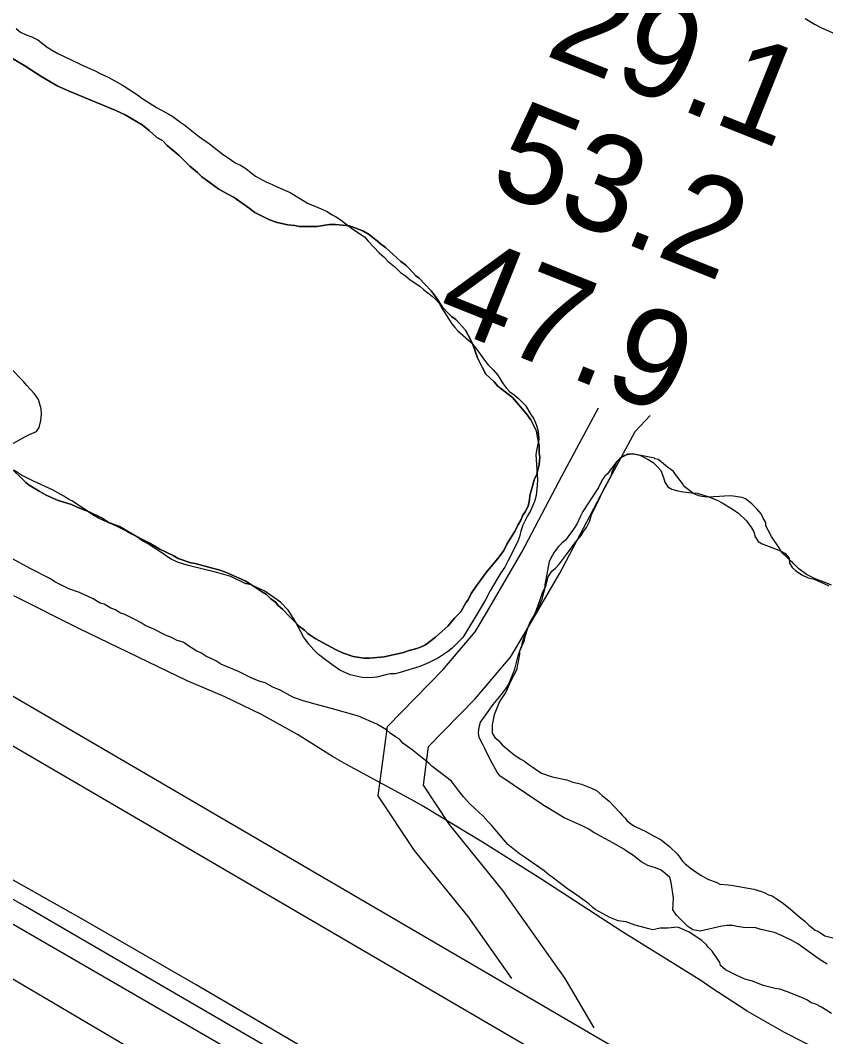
# Model space of a CAD drawing. Extents: x 3146026 to 3183936, y 897894 to 923344.
# Drawn here: x 3158609 to 3159164, y 910792 to 911494 of the extents above; entities that cross this region are included whole.
import ezdxf

# ---------------------------------------------------------------- set-up
doc = ezdxf.new("R2010")
doc.units = 0
for name, color, linetype in [('V-LEVE-TOET', 7, 'Continuous'), ('V-RIVR-RANG', 7, 'Continuous'), ('V-ROAD-CNTR', 7, 'Continuous'), ('V-SITE-VEGE', 7, 'Continuous'), ('V-SURV-LINE', 7, 'Continuous'), ('V-TOPO-SHOR', 7, 'Continuous')]:
    doc.layers.add(name, color=color, linetype=linetype)

msp = doc.modelspace()

# ---------------------------------------------------------------- linework, layer by layer
at = {"layer": 'V-LEVE-TOET'}
for points in [[(3159162.72, 910781.54), (3159136.09, 910795.05), (3159110.22, 910809.97), (3159085.19, 910826.26), (3159078.24, 910831.13), (3159023.66, 910864.78), (3158967.84, 910901.19), (3158927.65, 910926.59), (3158886.92, 910951.07), (3158880.89, 910954.58), (3158833.84, 910980.27), (3158824.18, 910985.61), (3158800.04, 911000.85), (3158775.09, 911014.71), (3158749.4, 911027.16), (3158723.71, 911037.9), (3158649.49, 911073.84), (3158604.16, 911096.64)], [(3159468.07, 910497.91), (3159437.31, 910500.49), (3159406.72, 910504.65), (3159384.96, 910508.6), (3159350.86, 910514.53), (3159317.07, 910522.03), (3159283.66, 910531.08), (3159253.68, 910540.64), (3159224.8, 910550.29), (3159196.46, 910561.43), (3159168.75, 910574.05), (3159141.75, 910588.1), (3159110.81, 910604.98), (3159086.2, 910620.14), (3159039.39, 910650.09), (3159000.54, 910676.49), (3158961.51, 910694.56), (3158923.18, 910714.08), (3158885.6, 910735.01), (3158848.83, 910757.32), (3158832.04, 910768.15), (3158730.03, 910827.94), (3158652.21, 910872.85), (3158587.57, 910909.25)]]:
    msp.add_lwpolyline(points, dxfattribs=at)
at = {"layer": 'V-ROAD-CNTR'}
for points in [[(3159152.04, 910552.07), (3157708.32, 911388.09)], [(3158947.91, 910832.47), (3158917.81, 910875.14), (3158880.75, 910920.88), (3158855.6, 910958.58), (3158862, 911006.45), (3158900.36, 911045.78), (3158922.45, 911071.81), (3158931.05, 911086.12), (3158954.82, 911126.73), (3158982.49, 911179.74), (3159007.7, 911226.33)], [(3159004.55, 910798.37), (3158984.7, 910832.36), (3158941.75, 910893.25), (3158904.93, 910938.69), (3158886.83, 910965.82), (3158890.42, 910992.62), (3158922.57, 911025.58), (3158946.9, 911054.27), (3158956.85, 911070.81), (3158981.07, 911112.21), (3159008.98, 911165.66), (3159033.05, 911210.13), (3159043.21, 911221.19)]]:
    msp.add_lwpolyline(points, dxfattribs=at)
at = {"layer": 'V-SITE-VEGE'}
for points in [[(3159150.26, 911495.16), (3159156.8, 911491.29), (3159161.6, 911488.71), (3159172.49, 911483.98)], [(3158597.82, 911470.78), (3158609.59, 911463.89), (3158611.77, 911462.6), (3158623.55, 911454.84), (3158634.46, 911448.38), (3158642.31, 911444.94), (3158674.55, 911431.65), (3158681.09, 911428.64), (3158692.87, 911421.75), (3158697.67, 911417.86), (3158702.91, 911413.11), (3158706.84, 911410.96), (3158709.9, 911407.5), (3158718.2, 911400.59), (3158725.63, 911393.24)], [(3158908.23, 911081.23), (3158912.55, 911085.6), (3158916.43, 911092.14), (3158917.72, 911093.89), (3158919.87, 911098.25), (3158922.89, 911102.61), (3158930.23, 911112.65), (3158933.25, 911116.58), (3158938.43, 911122.7), (3158942.32, 911127.94), (3158944.47, 911132.3), (3158950.07, 911141.46), (3158951.79, 911144.94), (3158954.37, 911149.31), (3158955.22, 911151.92), (3158956.95, 911154.54), (3158959.1, 911158.46), (3158959.95, 911162.82), (3158960.36, 911165.86), (3158962.07, 911172.39), (3158963.35, 911176.75), (3158965.07, 911180.67), (3158966.77, 911187.2), (3158967.17, 911192.42), (3158966.72, 911195.03), (3158966.7, 911200.24), (3158964.9, 911210.23), (3158960.94, 911218.04), (3158957.88, 911222.37), (3158948.25, 911233.62), (3158938.21, 911241.38), (3158935.58, 911244.41), (3158929.9, 911249.6), (3158927.27, 911254.37), (3158924.18, 911260.87), (3158920.65, 911270.85), (3158917.57, 911276.92), (3158915.82, 911279.95), (3158909.26, 911287.31), (3158906.2, 911289.47), (3158903.58, 911292.06), (3158900.08, 911295.95), (3158895.25, 911303.32), (3158892.19, 911307.21), (3158883.88, 911315.86), (3158881.7, 911317.59), (3158877.32, 911322.35), (3158874.7, 911324.94), (3158871.21, 911327.53), (3158868.15, 911330.12), (3158860.72, 911337.03), (3158857.23, 911339.63), (3158855.48, 911341.35), (3158849.37, 911346.1), (3158845.01, 911348.69), (3158835.85, 911352.11), (3158826.28, 911352.93), (3158821.94, 911352.91), (3158813.25, 911351.55), (3158801.08, 911351.49), (3158798.03, 911352.34), (3158793.25, 911352.75), (3158785.84, 911354.44), (3158780.62, 911356.15), (3158770.59, 911361.32), (3158766.66, 911364.34), (3158756.19, 911371.67), (3158751.83, 911373.82), (3158745.72, 911377.26), (3158736.12, 911384.17), (3158733.93, 911385.89), (3158730.87, 911388.92), (3158725.63, 911393.24), (3158718.2, 911400.59), (3158709.9, 911407.5), (3158706.84, 911410.96), (3158702.91, 911413.11), (3158697.67, 911417.86), (3158692.87, 911421.75), (3158681.09, 911428.64), (3158674.55, 911431.65), (3158642.31, 911444.94), (3158634.46, 911448.38), (3158623.55, 911454.84), (3158611.77, 911462.6), (3158609.59, 911463.89), (3158597.82, 911470.78)], [(3158725.63, 911393.24), (3158730.87, 911388.92), (3158733.93, 911385.89), (3158736.12, 911384.17), (3158745.72, 911377.26), (3158751.83, 911373.82), (3158756.19, 911371.67), (3158766.66, 911364.34), (3158770.59, 911361.32), (3158780.62, 911356.15), (3158785.84, 911354.44), (3158793.25, 911352.75), (3158798.03, 911352.34), (3158801.08, 911351.49), (3158813.25, 911351.55), (3158821.94, 911352.91), (3158826.28, 911352.93), (3158835.85, 911352.11), (3158845.01, 911348.69), (3158849.37, 911346.1), (3158855.48, 911341.35), (3158857.23, 911339.63), (3158860.72, 911337.03), (3158868.15, 911330.12), (3158871.21, 911327.53), (3158874.7, 911324.94), (3158877.32, 911322.35), (3158881.7, 911317.59), (3158883.88, 911315.86), (3158892.19, 911307.21), (3158895.25, 911303.32), (3158900.08, 911295.95), (3158903.58, 911292.06), (3158906.2, 911289.47), (3158909.26, 911287.31), (3158915.82, 911279.95), (3158917.57, 911276.92), (3158920.65, 911270.85), (3158924.18, 911260.87), (3158927.27, 911254.37), (3158929.9, 911249.6), (3158935.58, 911244.41), (3158938.21, 911241.38), (3158948.25, 911233.62), (3158957.88, 911222.37), (3158960.94, 911218.04), (3158964.9, 911210.23), (3158966.7, 911200.24), (3158966.72, 911195.03), (3158967.17, 911192.42), (3158966.77, 911187.2), (3158965.07, 911180.67), (3158963.35, 911176.75), (3158962.07, 911172.39), (3158960.36, 911165.86), (3158959.95, 911162.82), (3158959.1, 911158.46), (3158956.95, 911154.54), (3158955.22, 911151.92), (3158954.37, 911149.31), (3158951.79, 911144.94), (3158950.07, 911141.46), (3158944.47, 911132.3), (3158942.32, 911127.94), (3158938.43, 911122.7), (3158933.25, 911116.58), (3158930.23, 911112.65), (3158922.89, 911102.61), (3158919.87, 911098.25), (3158917.72, 911093.89), (3158916.43, 911092.14), (3158912.55, 911085.6), (3158908.23, 911081.23), (3158903.91, 911075.99), (3158895.26, 911068.11), (3158888.33, 911062.86), (3158884.87, 911061.1), (3158882.26, 911060.22), (3158877.05, 911058.88), (3158873.15, 911057.56), (3158859.69, 911054.44), (3158849.69, 911053.51), (3158845.78, 911053.49), (3158838.38, 911054.75), (3158830.98, 911057.32), (3158826.18, 911059.47), (3158812.23, 911067.21), (3158808.74, 911069.37), (3158806.99, 911070.66), (3158804.81, 911072.83), (3158801.31, 911075.41), (3158793.88, 911082.77), (3158789.94, 911087.09), (3158786.45, 911090.11), (3158784.7, 911092.28), (3158781.64, 911094.43), (3158778.58, 911097.46), (3158775.09, 911099.62), (3158766.8, 911105.22), (3158763.75, 911106.94), (3158750.24, 911112.95)], [(3159136.68, 911124.24), (3159134.05, 911126.4), (3159132.73, 911129), (3159127.04, 911137.66), (3159124.84, 911142), (3159123.08, 911145.03), (3159123.07, 911147.2), (3159121.31, 911150.24), (3159119.99, 911153.27), (3159116.93, 911156.73), (3159113.43, 911160.19), (3159109.06, 911163.65), (3159106.89, 911164.5), (3159099.05, 911165.76), (3159094.71, 911165.31), (3159091.23, 911165.29), (3159082.97, 911164.81), (3159079.06, 911165.22), (3159076.88, 911165.64), (3159074.7, 911166.5), (3159072.52, 911167.79), (3159066.85, 911172.11), (3159065.53, 911174.27), (3159060.71, 911180.33), (3159059.4, 911182.5), (3159054.16, 911186.38), (3159050.66, 911189.41), (3159048.92, 911190.7), (3159046.74, 911191.12), (3159046.31, 911191.56), (3159032.37, 911194.52), (3159027.59, 911194.5), (3159024.13, 911192.74), (3159022.39, 911191.42), (3159019.8, 911188.8), (3159013.76, 911180.94), (3159012.03, 911179.19), (3159010.3, 911177.01), (3159008.58, 911173.52), (3159007.72, 911171.34), (3158996.95, 911154.76), (3158995.22, 911151.71), (3158992.65, 911146.04), (3158990.49, 911142.55), (3158984.88, 911135.13), (3158982.29, 911132.94), (3158980.12, 911130.76), (3158977.1, 911126.83), (3158975.81, 911124.64), (3158973.66, 911120.28), (3158970.71, 911104.18), (3158970.29, 911100.7), (3158969.44, 911098.09), (3158968.59, 911094.17), (3158965.59, 911087.2), (3158959.56, 911076.3), (3158957.41, 911071.94), (3158954.85, 911063.66), (3158954.42, 911061.49), (3158953.14, 911058.43), (3158953.15, 911056.26), (3158951.04, 911045.38), (3158947.17, 911037.97), (3158943.73, 911030.12), (3158939.42, 911023.58), (3158935.56, 911014.43), (3158934.29, 911007.46), (3158934.32, 911001.81), (3158936.08, 910998.78), (3158938.7, 910996.62), (3158941.32, 910993.59), (3158949.19, 910987.11), (3158953.55, 910984.09), (3158956.6, 910982.37), (3158958.79, 910980.64), (3158960.97, 910979.35), (3158963.15, 910977.62), (3158968.39, 910974.18), (3158975.79, 910971.61), (3158985.81, 910969.49), (3158989.29, 910968.21), (3158995.82, 910966.5), (3159002.79, 910963.93), (3159006.28, 910962.21), (3159010.21, 910958.76), (3159015.02, 910954.87), (3159022.45, 910947.09), (3159023.76, 910945.36), (3159025.95, 910943.2), (3159027.26, 910941.46), (3159029.88, 910939.3), (3159032.5, 910937.58), (3159037.73, 910935), (3159039.91, 910934.14), (3159045.15, 910931.13), (3159050.81, 910928.12), (3159056.93, 910923.37), (3159062.18, 910918.18), (3159065.68, 910913.42), (3159067.43, 910911.69), (3159071.79, 910908.23)], [(3158750.24, 911112.95), (3158746.32, 911114.24), (3158729.33, 911118.92), (3158726.29, 911119.34), (3158717.58, 911122.34), (3158714.09, 911124.49), (3158704.93, 911128.79), (3158697.52, 911133.09), (3158684.87, 911139.55), (3158682.25, 911141.27), (3158674.41, 911145.14), (3158672.23, 911146), (3158669.61, 911147.29), (3158665.25, 911150.3), (3158656.1, 911154.6), (3158648.25, 911157.6), (3158643.89, 911159.75), (3158634.75, 911162.31), (3158626.47, 911166.17), (3158621.67, 911168.76), (3158614.69, 911173.07), (3158612.51, 911174.79), (3158600.71, 911186.46)], [(3158600.71, 911186.46), (3158612.51, 911174.79), (3158614.69, 911173.07), (3158621.67, 911168.76), (3158626.47, 911166.17), (3158634.75, 911162.31), (3158643.89, 911159.75), (3158648.25, 911157.6), (3158656.1, 911154.6), (3158665.25, 911150.3), (3158669.61, 911147.29), (3158672.23, 911146), (3158674.41, 911145.14), (3158682.25, 911141.27), (3158684.87, 911139.55), (3158697.52, 911133.09), (3158704.93, 911128.79), (3158714.09, 911124.49), (3158717.58, 911122.34), (3158726.29, 911119.34), (3158729.33, 911118.92), (3158746.32, 911114.24), (3158750.24, 911112.95), (3158763.75, 911106.94), (3158766.8, 911105.22), (3158775.09, 911099.62), (3158778.58, 911097.46), (3158781.64, 911094.43), (3158784.7, 911092.28), (3158786.45, 911090.11), (3158789.94, 911087.09), (3158793.88, 911082.77), (3158801.31, 911075.41), (3158804.81, 911072.83), (3158806.99, 911070.66), (3158808.74, 911069.37), (3158812.23, 911067.21), (3158826.18, 911059.47), (3158830.98, 911057.32), (3158838.38, 911054.75), (3158845.78, 911053.49), (3158849.69, 911053.51), (3158859.69, 911054.44), (3158873.15, 911057.56), (3158877.05, 911058.88), (3158882.26, 911060.22), (3158884.87, 911061.1), (3158888.33, 911062.86), (3158895.26, 911068.11), (3158903.91, 911075.99), (3158908.23, 911081.23)], [(3158642.05, 911101.48), (3158632.45, 911106.21), (3158629.4, 911108.37), (3158615.88, 911115.25), (3158602.36, 911122.56)], [(3159168.52, 911103.98), (3159163.3, 911106.12), (3159157.2, 911108.26), (3159151.09, 911111.28), (3159145.85, 911115.16), (3159142.36, 911118.62), (3159141.04, 911120.35), (3159140.61, 911120.35), (3159136.68, 911124.24)], [(3159168.43, 910808.34), (3159161.45, 910812.65), (3159157.53, 910814.8), (3159154.48, 910815.65), (3159151.86, 910817.38), (3159148.37, 910819.1), (3159137.48, 910823.39), (3159132.69, 910825.1), (3159129.64, 910825.52), (3159121.37, 910827.65), (3159113.96, 910830.65), (3159108.74, 910831.92), (3159105.25, 910833.64), (3159103.07, 910834.5), (3159095.23, 910838.37), (3159091.73, 910841.39), (3159091.28, 910843.56), (3159089.53, 910846.16), (3159086.02, 910851.36), (3159083.4, 910853.95), (3159082.09, 910855.69), (3159079.03, 910858.71), (3159070.3, 910864.32), (3159067.68, 910865.61), (3159062.46, 910867.75), (3159055.5, 910867.27), (3159050.28, 910867.25), (3159047.25, 910866.36), (3159045.07, 910865.91), (3159042.46, 910866.77), (3159032.88, 910869.32), (3159026.78, 910871.46), (3159021.13, 910872.3), (3159015.46, 910874.44), (3159005.43, 910880.04), (3159003.69, 910881.34), (3159001.06, 910883.93), (3158992.77, 910889.97), (3158986.23, 910894.28), (3158975.75, 910902.48), (3158973.56, 910903.77), (3158970.07, 910906.8), (3158956.54, 910916.29), (3158953.05, 910918.44), (3158945.19, 910924.92), (3158933.81, 910938.33), (3158931.62, 910940.49), (3158928.13, 910944.39), (3158922, 910950.01), (3158918.94, 910953.03), (3158914.57, 910957.79), (3158911.07, 910962.12), (3158906.25, 910968.61), (3158892.72, 910978.97), (3158890.53, 910981.14), (3158879.17, 910990.2), (3158872.63, 910994.95), (3158870.44, 910997.54), (3158868.26, 910998.84), (3158863.89, 911001.85), (3158861.27, 911004.01), (3158854.73, 911007.89), (3158842.09, 911013.47), (3158822.49, 911019.01), (3158811.17, 911021.99), (3158807.25, 911023.28), (3158803.77, 911024.13), (3158796.8, 911026.69), (3158788.08, 911031.43), (3158782.85, 911033.57), (3158777.62, 911036.59), (3158774.13, 911037.44), (3158768.9, 911039.58), (3158759.31, 911044.31), (3158747.11, 911049.46), (3158743.62, 911051.62), (3158736.65, 911055.06), (3158733.16, 911057.21), (3158730.54, 911058.5), (3158724.87, 911061.95), (3158721.81, 911064.1), (3158720.94, 911064.53), (3158717.02, 911065.82), (3158713.54, 911067.53), (3158708.31, 911069.68), (3158700.89, 911073.55), (3158694.79, 911076.13), (3158692.18, 911077.85), (3158688.25, 911080), (3158680.4, 911083.87), (3158677.79, 911084.73), (3158674.3, 911086.88), (3158671.25, 911088.17), (3158666.45, 911090.75), (3158663.84, 911091.6), (3158659.04, 911094.62), (3158649.45, 911098.92), (3158642.05, 911101.48)], [(3159071.79, 910908.23), (3159077.9, 910903.92), (3159083.14, 910900.91), (3159089.24, 910898.76), (3159091.42, 910897.48), (3159097.07, 910897.07), (3159100.55, 910896.66), (3159114.92, 910894.13), (3159120.14, 910892.42), (3159122.32, 910891.56), (3159124.93, 910890.27), (3159127.55, 910889.42), (3159131.04, 910887.26), (3159135.4, 910884.24), (3159140.21, 910880.36), (3159141.95, 910878.63), (3159145.45, 910875.6), (3159150.25, 910871.72), (3159152.88, 910869.13), (3159157.25, 910865.67), (3159159.42, 910864.81), (3159163.79, 910861.79), (3159169.45, 910860.52)]]:
    msp.add_lwpolyline(points, dxfattribs=at)
at = {"layer": 'V-SURV-LINE'}
for points in [[(3158228.73, 911246.25), (3159215.92, 910669.78)], [(3159200.79, 910643.88), (3158213.6, 911220.35)]]:
    msp.add_lwpolyline(points, dxfattribs=at)
at = {"layer": 'V-TOPO-SHOR'}
msp.add_line((3158362.78, 910973.56), (3158810.2, 910710.66), dxfattribs=at)
for points in [[(3158888.29, 910721.58), (3158612.22, 910882.08), (3158241.83, 911093.59), (3157894.41, 911295.79), (3157765.77, 911371.76), (3157664.5, 911439.75), (3157621.74, 911469.9), (3157578.11, 911521.86), (3157540.36, 911576.56), (3157518.52, 911629.39), (3157501, 911680.66), (3157482.3, 911742.11), (3157466.26, 911794.79), (3157453.36, 911856.1), (3157447.94, 911870.76), (3157414.73, 911932.6), (3157396.6, 911960.65), (3157364.19, 911997.8), (3157300.4, 912056.09), (3157073.31, 912197.06), (3156567.9, 912518.09)], [(3158605.73, 911488.28), (3158608.82, 911485.84), (3158612.72, 911484.02), (3158616.62, 911482.61), (3158620.73, 911480.58), (3158627.11, 911475.49), (3158630.19, 911473.46), (3158634.51, 911471.03), (3158648.68, 911464.35), (3158651.76, 911462.73), (3158659.98, 911459.29), (3158663.68, 911457.26), (3158669.22, 911454.63), (3158679.7, 911448.95), (3158686.9, 911444.08), (3158689.57, 911442.45), (3158692.45, 911440.21), (3158702.73, 911433.71), (3158711.15, 911429.26), (3158714.03, 911427.43), (3158719.38, 911423.36), (3158722.23, 911421.49), (3158722.48, 911421.35), (3158731.52, 911414), (3158739.13, 911408.72), (3158748.8, 911400.99), (3158751.47, 911399.37), (3158757.44, 911395.3), (3158760.72, 911393.89), (3158764.22, 911391.65), (3158767.92, 911388.6), (3158771.01, 911386.36), (3158778.61, 911382.31), (3158782.1, 911380.89), (3158784.77, 911379.48), (3158794.84, 911375.02), (3158806.96, 911367.72), (3158816.2, 911363.88), (3158820.31, 911361.85), (3158823.39, 911359.82), (3158826.07, 911358.4), (3158829.35, 911356.37), (3158838.2, 911349.86), (3158846.22, 911344.38), (3158848.69, 911341.52), (3158856.32, 911333.37), (3158859.82, 911330.32), (3158862.5, 911327.46), (3158867.03, 911323.8), (3158870.94, 911319.93), (3158874.43, 911317.49), (3158877.73, 911314.85), (3158884.31, 911310.38), (3158886.78, 911308.14), (3158892.95, 911303.46), (3158895.42, 911301.22), (3158897.69, 911298.57), (3158899.14, 911295.92), (3158906.37, 911284.48), (3158908.43, 911281.83), (3158910.7, 911279.59), (3158919.76, 911271.45), (3158923.06, 911267.57), (3158929.05, 911259.21), (3158931.52, 911256.15), (3158935.03, 911252.69), (3158937.91, 911249.22), (3158941.84, 911242.89), (3158943.9, 911240.24), (3158946.58, 911237.39), (3158949.46, 911235.35), (3158952.14, 911233.11), (3158954.61, 911230.88), (3158957.29, 911228.02), (3158961.01, 911221.69), (3158963.07, 911218.84), (3158964.73, 911214.95), (3158965.78, 911211.27), (3158966.21, 911208.2), (3158966.43, 911204.72), (3158965.03, 911198.16), (3158964.44, 911194.26)], [(3158602.42, 911201.05), (3158611.81, 911206.43), (3158615.08, 911208.09), (3158619.78, 911210.16), (3158621.61, 911212.84), (3158622.81, 911217.76), (3158623.4, 911222.07), (3158622.97, 911225.75), (3158621.3, 911232.09), (3158618.41, 911235.97), (3158612.84, 911242.08), (3158610.98, 911244.53), (3158601.92, 911253.7)], [(3158964.44, 911194.26), (3158965.56, 911176.65), (3158965.38, 911172.96), (3158964.6, 911165.79), (3158963.39, 911161.68), (3158960.76, 911155.32), (3158958.73, 911151.82), (3158955.49, 911145.45), (3158954.08, 911141.35), (3158953.08, 911137.45), (3158951.67, 911133.55), (3158945.39, 911121.02), (3158942.95, 911116.5), (3158940.31, 911112.59), (3158933.21, 911100.47), (3158929.76, 911093.89), (3158924.69, 911085.26), (3158915.96, 911070.87), (3158913.93, 911067.79), (3158906.59, 911060.58), (3158903.54, 911057.9), (3158897.21, 911053.76), (3158890.26, 911050.24), (3158884.34, 911047.75), (3158870.84, 911043.58), (3158867.36, 911042.74), (3158863.88, 911042.72), (3158860.81, 911042.09), (3158854.67, 911040.41), (3158849.55, 911039.98), (3158844.64, 911040.15), (3158836.23, 911042.16), (3158829.24, 911045.4), (3158824.31, 911048.65), (3158820.19, 911051.69), (3158814.43, 911056.17), (3158811.14, 911059.43), (3158807.84, 911063.3), (3158804.12, 911068.4), (3158798.53, 911078.62), (3158795.43, 911083.92), (3158793.57, 911086.78), (3158788.22, 911092.28), (3158781.43, 911097.16), (3158777.31, 911099.8), (3158768.48, 911104.06), (3158765.2, 911104.86), (3158764.18, 911104.85), (3158753.91, 911109.92), (3158744.26, 911112.73), (3158724.57, 911117.54), (3158717.18, 911119.95), (3158712.25, 911122.18), (3158704.23, 911127.67), (3158696.42, 911132.74), (3158693.75, 911134.16), (3158687.78, 911138.23), (3158677.1, 911144.52), (3158666.63, 911148.35), (3158662.52, 911150.17), (3158657.58, 911153.22), (3158653.47, 911156.27), (3158650.39, 911158.09), (3158644.63, 911161.96), (3158641.55, 911163.58), (3158638.67, 911165.4), (3158634.56, 911167.63), (3158630.86, 911169.87), (3158617.72, 911175.74), (3158609.5, 911179.99), (3158604.57, 911183.24)], [(3158957.15, 911068.44), (3158959.16, 911075), (3158960.38, 911077.88), (3158963.22, 911083.01), (3158964.63, 911086.3), (3158969.07, 911098.62), (3158971.3, 911103.55), (3158972.9, 911109.7), (3158973.51, 911110.93), (3158975.54, 911113.61), (3158977.99, 911115.67), (3158980.84, 911118.76), (3158986.33, 911125.96), (3158992.02, 911133.78), (3158995.68, 911138.3), (3158997.31, 911140.98), (3158999.34, 911143.85), (3159001.57, 911148.37), (3159002.77, 911152.68), (3159008.25, 911163.57), (3159009.46, 911166.65), (3159011.48, 911170.76), (3159016.35, 911179.39), (3159017.36, 911182.88), (3159020.6, 911189.25), (3159022.63, 911191.72), (3159026.72, 911193.99), (3159030.81, 911194.84), (3159036.14, 911193.64), (3159039.02, 911192.42), (3159041.89, 911190.8), (3159045.39, 911188.56), (3159048.48, 911185.72), (3159050.75, 911183.06), (3159052.62, 911178.36), (3159053.45, 911175.09), (3159055.52, 911171.82), (3159058.19, 911170.2), (3159062.5, 911168.99), (3159065.99, 911168.4), (3159072.14, 911167.61), (3159075.83, 911167.43), (3159083.21, 911165.22), (3159089.58, 911162.59), (3159093.07, 911160.77), (3159100.47, 911156.3), (3159104.59, 911153.46), (3159109.73, 911148.36), (3159113.24, 911143.47), (3159114.9, 911140.81), (3159115.74, 911137.33), (3159117.8, 911134.07), (3159120.48, 911132.44), (3159133.2, 911127.6), (3159136.29, 911125.98), (3159139.17, 911122.72), (3159139.4, 911119.23), (3159141.26, 911116.17), (3159143.52, 911114.13), (3159148.05, 911111.09), (3159152.36, 911109.06), (3159156.46, 911108.06), (3159163.24, 911105.23), (3159166.52, 911103.61)], [(3159165.52, 910842.21), (3159159.97, 910845.86), (3159145.16, 910856.43), (3159141.46, 910858.46), (3159134.48, 910861.9), (3159129.14, 910864.13), (3159119.71, 910866.33), (3159116.22, 910867.33), (3159107.81, 910867.7), (3159103.31, 910868.29), (3159100.02, 910869.09), (3159096.54, 910869.07), (3159092.86, 910868.64), (3159077.72, 910865.07), (3159072.79, 910866.07), (3159069.3, 910868.3), (3159067.03, 910870.54), (3159061.47, 910876.25), (3159058.99, 910879.72), (3159059.36, 910888.12), (3159057.86, 910898.76), (3159056.82, 910902.03), (3159053.52, 910905.09), (3159050.85, 910907.12), (3159046.95, 910908.74), (3159041.61, 910910.35), (3159037.09, 910912.99), (3159031.12, 910917.87), (3159027.63, 910919.9), (3159025.16, 910921.73), (3159017.56, 910926.19), (3159004, 910933.49), (3159000.91, 910935.52), (3158995.98, 910937.96), (3158983.86, 910943.42), (3158971.12, 910951.13), (3158966.39, 910954.18), (3158939.66, 910972.26), (3158937.8, 910974.92), (3158933.46, 910982.68), (3158929.11, 910991.25), (3158927.65, 910994.52), (3158925.38, 910998.81), (3158924.95, 911002.09), (3158925.34, 911005.98), (3158926.34, 911009.47), (3158928.78, 911012.76), (3158934.88, 911021.61), (3158940.78, 911028.6), (3158943.63, 911032.31), (3158945.45, 911035.19), (3158949.9, 911046.07), (3158952.31, 911055.09), (3158954.32, 911061.25), (3158956.35, 911065.15), (3158957.15, 911068.44)]]:
    msp.add_lwpolyline(points, dxfattribs=at)

# ---------------------------------------------------------------- texts
at = {"layer": 'V-RIVR-RANG'}
for s, p in [('29.1', (3158969.53, 911470.32)), ('53.2', (3158930.37, 911378.28)), ('47.9', (3158893.17, 911285.46))]:
    msp.add_text(s, height=67, rotation=338.16833, dxfattribs=at).set_placement(p)

doc.saveas('drawing.dxf')
